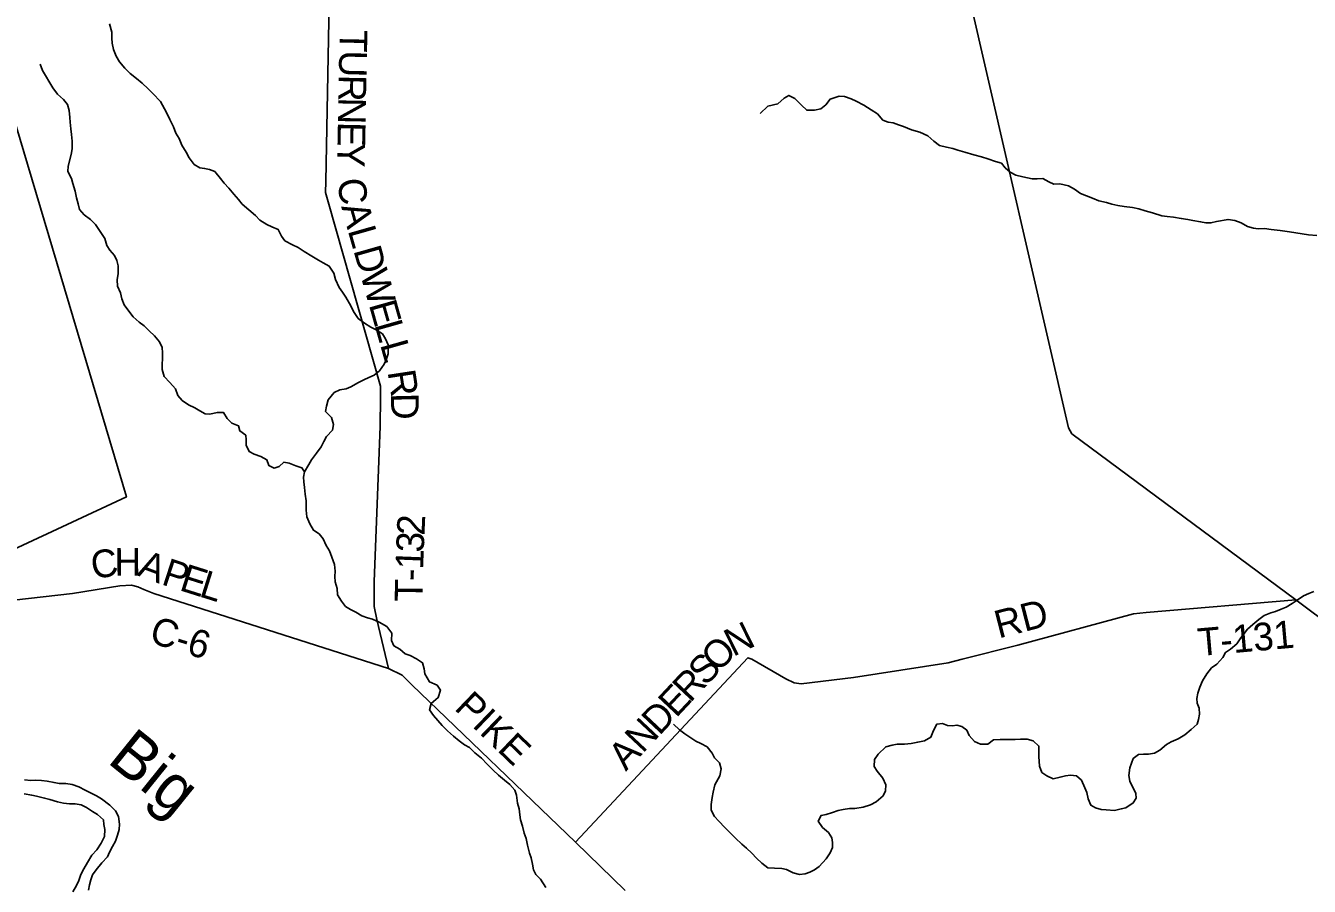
# Model space of a CAD drawing. Extents: x 1643459 to 2064572, y 425441 to 780708.
# Drawn here: x 1809274 to 1823182, y 605777 to 615098 of the extents above; entities that cross this region are included whole.
import ezdxf

# ---------------------------------------------------------------- set-up
doc = ezdxf.new("R2010")
doc.units = 0
for name, color, linetype in [('GM_X_City_Street', 7, 'Continuous'), ('GM_X_Major_River', 7, 'Continuous'), ('GM_X_Major_River_Text', 7, 'Continuous'), ('GM_X_Minor_Lake', 7, 'Continuous'), ('GM_X_Section_Text', 7, 'Continuous'), ('GM_X_State_Shield', 7, 'Continuous'), ('GM_X_Unincorporated_Text', 7, 'Continuous'), ('GM_X_US_Route', 7, 'Continuous')]:
    doc.layers.add(name, color=color, linetype=linetype)

msp = doc.modelspace()

# ---------------------------------------------------------------- linework, layer by layer
at = {"layer": 'GM_X_City_Street'}
for points in [[(1788081, 631718), (1790269, 631741), (1792463, 631765), (1798625, 631871), (1804074, 631955), (1804758, 629443), (1806186, 624205), (1806771, 622059), (1808540, 616123), (1810366, 609995), (1807901, 608849), (1807239, 608541), (1800646, 605476), (1795084, 602890), (1793558, 602184), (1791118, 601055), (1790575, 602316), (1789055, 605851)], [(1826247, 584864), (1815752, 585365), (1810346, 585624), (1807802, 585759), (1796284, 586370), (1794642, 586457), (1794061, 586488), (1794168, 588257), (1794631, 595981), (1795084, 602890), (1800646, 605476), (1807239, 608541), (1807901, 608849), (1810366, 609995), (1808540, 616123), (1806771, 622059), (1811221, 621850), (1814649, 621689), (1819572, 621457), (1824722, 621285)]]:
    msp.add_lwpolyline(points, dxfattribs=at)
at = {"layer": 'GM_X_Major_River_Text'}
for points in [[(1813205, 608135), (1813079, 608666), (1813051, 608809), (1813051, 609079), (1813116, 610758), (1813119, 611071), (1813119, 611195), (1812550, 613190), (1812524, 613291), (1812525, 613409), (1812599, 617281), (1811870, 619592), (1811567, 620625), (1811278, 621647)], [(1823035, 608879), (1821414, 608743), (1821276, 608729), (1820025, 608388), (1819420, 608237), (1819270, 608198), (1818243, 608038), (1817677, 607971), (1817601, 607981), (1817511, 608024), (1817142, 608236), (1817098, 608252), (1815231, 606257)]]:
    msp.add_lwpolyline(points, dxfattribs=at)
at = {"layer": 'GM_X_Minor_Lake'}
for points in [[(1814842, 621096), (1814843, 621094), (1814940, 620894), (1815205, 620235), (1815350, 619884), (1815409, 619723), (1815741, 618725), (1816304, 617041), (1816630, 617013), (1817080, 616961), (1817720, 616878), (1818365, 616799), (1818897, 616744), (1819257, 616680), (1819486, 615460), (1820574, 610741), (1820610, 610678), (1823035, 608879), (1824726, 607618)], [(1815769, 605731), (1815231, 606257), (1813456, 607961), (1813352, 608064), (1813205, 608135), (1810664, 608948), (1810554, 608991), (1810490, 609019), (1810420, 609038), (1810294, 609030), (1809780, 608947), (1809147, 608877)]]:
    msp.add_lwpolyline(points, dxfattribs=at)
at = {"layer": 'GM_X_Unincorporated_Text'}
for points in [[(1810097, 606724), (1810042, 606758), (1809982, 606785), (1809920, 606820), (1809849, 606855), (1809777, 606880), (1809709, 606889), (1809637, 606892), (1809581, 606900), (1809505, 606917), (1809445, 606924), (1809381, 606925), (1809331, 606924), (1809261, 606930)], [(1809259, 606778), (1809339, 606763), (1809391, 606754), (1809479, 606733), (1809537, 606719), (1809618, 606691), (1809684, 606679), (1809748, 606672), (1809810, 606669), (1809874, 606660), (1809932, 606631), (1809997, 606587), (1810053, 606556), (1810118, 606497), (1810122, 606445), (1810131, 606392), (1810128, 606316), (1810091, 606245), (1810044, 606173), (1809991, 606116), (1809944, 606036), (1809905, 605968), (1809871, 605905), (1809850, 605841), (1809825, 605785), (1809784, 605717)], [(1809956, 605735), (1809967, 605793), (1809978, 605849), (1809999, 605903), (1810039, 605957), (1810100, 606030), (1810159, 606095), (1810182, 606147), (1810213, 606207), (1810246, 606267), (1810268, 606331), (1810285, 606391), (1810290, 606449), (1810281, 606535), (1810246, 606596), (1810187, 606656), (1810097, 606724)]]:
    msp.add_lwpolyline(points, dxfattribs=at)
at = {"layer": 'GM_X_US_Route'}
for points in [[(1813050, 611314), (1813106, 611358), (1813157, 611433), (1813184, 611491), (1813203, 611543), (1813203, 611593), (1813200, 611643), (1813173, 611708), (1813139, 611760), (1813072, 611805), (1813012, 611834), (1812945, 611875), (1812877, 611926), (1812826, 612001), (1812795, 612065), (1812742, 612158), (1812705, 612211), (1812669, 612261), (1812630, 612348), (1812613, 612419), (1812562, 612495), (1812498, 612530), (1812447, 612557), (1812375, 612600), (1812292, 612651), (1812226, 612694), (1812163, 612723), (1812083, 612768), (1812046, 612819), (1812011, 612889), (1811939, 612918), (1811885, 612943), (1811812, 612990), (1811764, 613043), (1811691, 613102), (1811618, 613165), (1811580, 613215), (1811529, 613274), (1811476, 613337), (1811426, 613392), (1811383, 613444), (1811322, 613517), (1811264, 613540), (1811212, 613551), (1811160, 613559), (1811101, 613596), (1811045, 613665), (1811014, 613726), (1810967, 613804), (1810936, 613877), (1810899, 613932), (1810877, 614002), (1810836, 614081), (1810805, 614143), (1810778, 614196), (1810733, 614276), (1810652, 614364), (1810600, 614412), (1810537, 614475), (1810474, 614526), (1810406, 614581), (1810349, 614636), (1810290, 614705), (1810255, 614768), (1810227, 614840), (1810210, 614910), (1810209, 614963), (1810206, 615027), (1810183, 615117)], [(1812295, 610265), (1812266, 610308), (1812200, 610332), (1812130, 610361), (1812070, 610370), (1812020, 610323), (1811967, 610307), (1811910, 610334), (1811888, 610396), (1811821, 610433), (1811749, 610458), (1811695, 610485), (1811664, 610554), (1811663, 610612), (1811658, 610662), (1811594, 610709), (1811581, 610763), (1811509, 610794), (1811456, 610843), (1811418, 610908), (1811348, 610908), (1811270, 610891), (1811218, 610894), (1811160, 610925), (1811107, 610960), (1811037, 610992), (1810970, 611037), (1810924, 611092), (1810897, 611163), (1810834, 611232), (1810775, 611298), (1810752, 611373), (1810752, 611429), (1810755, 611495), (1810758, 611555), (1810753, 611611), (1810723, 611674), (1810670, 611739), (1810613, 611794), (1810557, 611846), (1810504, 611887), (1810439, 611946), (1810391, 612007), (1810342, 612074), (1810315, 612140), (1810300, 612203), (1810267, 612277), (1810266, 612345), (1810276, 612415), (1810276, 612498), (1810260, 612556), (1810235, 612608), (1810186, 612665), (1810152, 612718), (1810131, 612794), (1810080, 612869), (1810031, 612946), (1809976, 612997), (1809908, 613048), (1809857, 613108), (1809844, 613169), (1809826, 613235), (1809811, 613307), (1809786, 613390), (1809769, 613442), (1809730, 613519), (1809733, 613575), (1809766, 613703), (1809777, 613765), (1809778, 613847), (1809771, 613919), (1809764, 613980), (1809757, 614052), (1809752, 614104), (1809744, 614180), (1809727, 614243), (1809684, 614297), (1809617, 614356), (1809569, 614425), (1809534, 614480), (1809489, 614558), (1809456, 614611), (1809431, 614680)], [(1822374, 612989), (1822302, 613000), (1822175, 612976), (1822115, 612962), (1822061, 612961), (1822003, 612974), (1821921, 612987), (1821867, 612997), (1821793, 613010), (1821711, 613023), (1821641, 613030), (1821583, 613039), (1821482, 613070), (1821402, 613093), (1821336, 613114), (1821264, 613127), (1821174, 613140), (1821106, 613151), (1821042, 613166), (1820984, 613181), (1820901, 613202), (1820831, 613231), (1820769, 613256), (1820701, 613279), (1820638, 613328), (1820572, 613364), (1820480, 613384), (1820412, 613380), (1820361, 613405), (1820295, 613442), (1820233, 613439), (1820177, 613440), (1820077, 613461), (1820001, 613478), (1819940, 613513), (1819886, 613559), (1819845, 613610), (1819783, 613627), (1819699, 613654), (1819629, 613677), (1819545, 613698), (1819448, 613727), (1819374, 613750), (1819320, 613767), (1819250, 613782), (1819174, 613799), (1819113, 613848), (1819047, 613903), (1818962, 613944), (1818870, 613969), (1818783, 614006), (1818731, 614025), (1818671, 614044), (1818617, 614052), (1818561, 614075), (1818504, 614142), (1818436, 614185), (1818355, 614236), (1818273, 614279), (1818216, 614306), (1818146, 614329), (1818088, 614334), (1817989, 614301), (1817943, 614241), (1817890, 614198), (1817820, 614181), (1817736, 614182), (1817678, 614236), (1817607, 614310), (1817543, 614342), (1817493, 614311), (1817422, 614252), (1817314, 614225), (1817233, 614146)], [(1823262, 612824), (1823172, 612833), (1822965, 612864), (1822867, 612879), (1822769, 612892), (1822697, 612901), (1822629, 612898), (1822577, 612904), (1822511, 612921), (1822443, 612964), (1822374, 612989)], [(1814911, 605766), (1814852, 605853), (1814802, 605906), (1814777, 605956), (1814764, 606016), (1814750, 606085), (1814733, 606137), (1814710, 606222), (1814695, 606296), (1814674, 606354), (1814655, 606427), (1814634, 606497), (1814628, 606553), (1814619, 606618), (1814604, 606676), (1814591, 606764), (1814572, 606819), (1814520, 606879), (1814463, 606926), (1814398, 606981), (1814340, 607034), (1814273, 607099), (1814212, 607164), (1814140, 607223), (1814081, 607282), (1814029, 607311), (1813972, 607353), (1813910, 607402), (1813845, 607461), (1813788, 607518), (1813738, 607573), (1813691, 607626), (1813650, 607690), (1813667, 607758), (1813742, 607821), (1813767, 607901), (1813731, 607956), (1813650, 607991), (1813599, 608080), (1813591, 608132), (1813574, 608198), (1813509, 608241), (1813441, 608276), (1813385, 608295), (1813328, 608346), (1813262, 608383), (1813239, 608439), (1813242, 608519), (1813187, 608590), (1813105, 608637), (1813030, 608672), (1812978, 608685), (1812916, 608708), (1812850, 608745), (1812793, 608775), (1812739, 608808), (1812696, 608865), (1812651, 608935), (1812647, 609004), (1812628, 609074), (1812625, 609132), (1812628, 609190), (1812619, 609263), (1812590, 609341), (1812565, 609410), (1812529, 609468), (1812498, 609539), (1812453, 609594), (1812393, 609634), (1812352, 609701), (1812319, 609780), (1812312, 609850), (1812313, 609902), (1812311, 609952), (1812302, 610024), (1812295, 610095), (1812288, 610157), (1812284, 610209), (1812295, 610265), (1812340, 610345), (1812369, 610397), (1812424, 610468), (1812475, 610538), (1812504, 610593), (1812534, 610647), (1812597, 610716), (1812610, 610778), (1812587, 610853), (1812524, 610920), (1812533, 610976), (1812551, 611044), (1812617, 611125), (1812679, 611153), (1812747, 611166), (1812798, 611187), (1812878, 611234), (1812937, 611264), (1812993, 611287), (1813050, 611314)], [(1823229, 608969), (1823175, 608947), (1823118, 608922), (1823048, 608875), (1822995, 608841), (1822931, 608802), (1822878, 608779), (1822814, 608755), (1822764, 608740), (1822693, 608709), (1822636, 608665), (1822570, 608612), (1822513, 608563), (1822440, 608469), (1822395, 608402), (1822326, 608344), (1822275, 608311), (1822243, 608257), (1822178, 608182), (1822123, 608142), (1822070, 608079), (1822025, 608001), (1821996, 607933)], [(1821996, 607933), (1821973, 607868), (1821963, 607812), (1821966, 607761), (1821987, 607707), (1821993, 607643), (1821982, 607585), (1821967, 607533), (1821900, 607476), (1821832, 607418), (1821761, 607373), (1821684, 607342), (1821634, 607314), (1821563, 607253), (1821505, 607218), (1821438, 607207), (1821386, 607207), (1821332, 607206), (1821272, 607161), (1821236, 607059), (1821227, 606979), (1821238, 606916), (1821303, 606783), (1821306, 606733), (1821273, 606681), (1821195, 606628), (1821144, 606615), (1821070, 606600), (1820982, 606605), (1820928, 606610), (1820864, 606626), (1820813, 606655), (1820787, 606724), (1820770, 606792), (1820749, 606844), (1820714, 606925), (1820660, 606972), (1820595, 606981), (1820540, 606973), (1820482, 606960), (1820406, 606941), (1820336, 606974), (1820283, 607010), (1820257, 607079), (1820256, 607131), (1820251, 607181), (1820250, 607243), (1820252, 607296), (1820191, 607352), (1820123, 607371), (1820053, 607370), (1819995, 607367), (1819945, 607368), (1819881, 607366), (1819831, 607367), (1819758, 607364), (1819700, 607318), (1819620, 607315), (1819554, 607344), (1819495, 607409), (1819470, 607468), (1819418, 607508), (1819364, 607523), (1819314, 607514), (1819260, 607518), (1819208, 607541), (1819146, 607534), (1819109, 607466), (1819082, 607392), (1819011, 607351), (1818939, 607340), (1818867, 607325), (1818797, 607318), (1818715, 607315), (1818663, 607307), (1818592, 607286), (1818509, 607209), (1818472, 607149), (1818465, 607075), (1818501, 607023), (1818562, 606948), (1818593, 606875), (1818590, 606811), (1818563, 606757), (1818490, 606692), (1818426, 606661), (1818346, 606634), (1818259, 606621), (1818201, 606621), (1818131, 606610), (1818077, 606597), (1818016, 606576), (1817946, 606556), (1817892, 606545), (1817861, 606481), (1817908, 606416), (1817972, 606360), (1818007, 606301), (1818014, 606251), (1818014, 606199), (1817989, 606141)], [(1817989, 606141), (1817946, 606075), (1817871, 605992), (1817820, 605956), (1817768, 605929), (1817718, 605912), (1817659, 605906), (1817588, 605925), (1817518, 605958), (1817466, 605971), (1817388, 605972), (1817316, 605979), (1817249, 606028), (1817191, 606083), (1817140, 606137), (1817084, 606190), (1817033, 606235), (1816966, 606298), (1816898, 606363), (1816849, 606414), (1816784, 606483), (1816736, 606533), (1816699, 606602), (1816700, 606662), (1816711, 606740), (1816722, 606798), (1816739, 606878), (1816794, 606972), (1816809, 607050), (1816790, 607116), (1816737, 607169), (1816711, 607219), (1816658, 607286), (1816588, 607325), (1816535, 607350), (1816469, 607391), (1816414, 607427), (1816358, 607472), (1816291, 607535)]]:
    msp.add_lwpolyline(points, dxfattribs=at)

# ---------------------------------------------------------------- texts
at = {"layer": 'GM_X_Major_River'}
for s, rotation, p in [('T', 268.8428, (1812677, 615056)), ('U', 268.8415, (1812672, 614832)), ('R', 268.8404, (1812667, 614568)), ('N', 268.842, (1812662, 614322)), ('E', 268.8385, (1812657, 614058)), ('Y', 268.9227, (1812652, 613833)), ('C', 277.1893, (1812651, 613429)), ('A', 285.4432, (1812691, 613139)), ('L', 285.8496, (1812762, 612882)), ('D', 285.8516, (1812823, 612666)), ('W', 285.8496, (1812895, 612412)), ('E', 285.8496, (1812990, 612078)), ('L', 285.8521, (1813051, 611862)), ('L', 285.7235, (1813112, 611646)), ('R', 278.6705, (1813194, 611350)), ('D', 271.2641, (1813230, 611117)), ('2', 87.5066, (1813594, 609573)), ('3', 87.5586, (1813586, 609388)), ('1', 87.767, (1813579, 609204)), ('-', 88.1106, (1813575, 609081)), ('T', 89.2671, (1813572, 608858)), ('RD', 14.5016, (1819815, 608460)), ('N', 26.2995, (1816939, 608260)), ('T-131', 5.0676, (1821985, 608270)), ('O', 46.5843, (1816780, 608085)), ('S', 46.7776, (1816642, 607937)), ('R', 46.7803, (1816473, 607758)), ('E', 46.7821, (1816320, 607594)), ('D', 46.775, (1816139, 607402)), ('N', 46.7812, (1815958, 607210)), ('A', 46.775, (1815777, 607017))]:
    msp.add_text(s, height=300, rotation=rotation, dxfattribs=at).set_placement(p)
at = {"layer": 'GM_X_Section_Text'}
for s, rotation, p in [('H', 0.3096, (1810236, 609141)), ('C', 9.0023, (1810005, 609103)), ('A', 339.5638, (1810472, 609147)), ('P', 342.0978, (1810733, 609050)), ('E', 342.511, (1810928, 608987)), ('L', 342.5163, (1811142, 608920)), ('C-6', 342.7271, (1810600, 608423)), ('PIKE', 316.0977, (1813908, 607699))]:
    msp.add_text(s, height=300, rotation=rotation, dxfattribs=at).set_placement(p)
at = {"layer": 'GM_X_State_Shield'}
msp.add_text('Big', height=500, rotation=321.1145, dxfattribs=at).set_placement((1810144, 607126))

doc.saveas('drawing.dxf')
